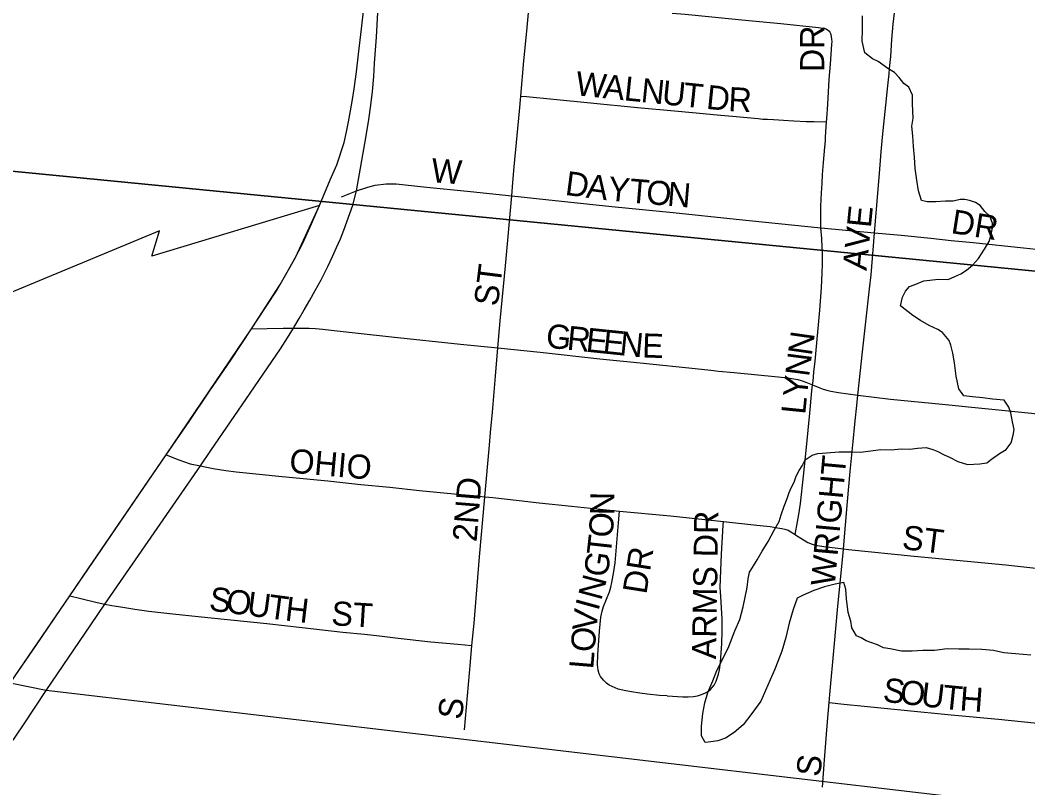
# Model space of a CAD drawing. Extents: x 1410790 to 1770854, y 448063 to 770588.
# Drawn here: x 1538656 to 1540748, y 665147 to 666741 of the extents above; entities that cross this region are included whole.
import ezdxf

# ---------------------------------------------------------------- set-up
doc = ezdxf.new("R2010")
doc.units = 0
for name, color, linetype in [('GM_X_City_Street', 7, 'Continuous'), ('GM_X_City_Street_Text', 7, 'Continuous'), ('GM_X_Corporation', 7, 'Continuous'), ('GM_X_Minor_River', 7, 'Continuous'), ('GM_X_Section', 7, 'Continuous'), ('GM_X_State_Route', 7, 'Continuous')]:
    doc.layers.add(name, color=color, linetype=linetype)

msp = doc.modelspace()

# ---------------------------------------------------------------- linework, layer by layer
at = {"layer": 'GM_X_City_Street'}
for points in [[(1539695.4, 666583), (1539702, 666656.3), (1539707.8, 666717.8), (1539713.6, 666778.8), (1539713.9, 666782.4)], [(1540009.6, 666754.9), (1540036.8, 666752.7), (1540154.7, 666741.1), (1540235.5, 666733.4), (1540313.7, 666725.2), (1540318, 666724.5), (1540322.3, 666723.7), (1540326.4, 666722.9), (1540329.5, 666721.7)], [(1540429.9, 666299.2), (1540437.5, 666389.1), (1540441, 666431.4), (1540443.9, 666467.4), (1540446.8, 666497.6), (1540449.1, 666524.9), (1540453.2, 666564.3), (1540457.3, 666604.4), (1540460.1, 666628.8), (1540461.3, 666640.4), (1540463.7, 666665.3), (1540465.9, 666700.1), (1540468.9, 666732.1), (1540471.2, 666755.9)], [(1540330.3, 666529.4), (1540330.7, 666535.9), (1540333.1, 666566.1), (1540335.9, 666617.2), (1540338.2, 666649.5), (1540341.4, 666690.6), (1540341.7, 666696.4), (1540341.6, 666700.6), (1540340.8, 666706.5), (1540339.8, 666710.2), (1540339.2, 666712.2), (1540338.5, 666713.6), (1540337.9, 666714.7), (1540336.9, 666716), (1540334.3, 666718.5), (1540332.2, 666719.9), (1540329.5, 666721.7)], [(1539676.8, 666376), (1539679.1, 666403.3), (1539682, 666436.2), (1539692.6, 666551.8), (1539695.4, 666583)], [(1539695.4, 666583), (1539707.7, 666581.8), (1539763.5, 666576.5), (1539840.1, 666569), (1539937.5, 666559.3), (1540014.5, 666552.2), (1540052.2, 666548.6), (1540103.1, 666544.2), (1540142.5, 666540.7), (1540158, 666538.9), (1540173, 666537.5), (1540188.1, 666536.2), (1540198.3, 666535.3), (1540207.9, 666534.8), (1540220.5, 666534.1), (1540240.8, 666532.7), (1540262.3, 666531.4), (1540288.2, 666530.3), (1540304.6, 666530), (1540330.3, 666529.4)], [(1540318.4, 666309.5), (1540318.6, 666331), (1540318.6, 666354.3), (1540319.7, 666382.1), (1540320.9, 666401.3), (1540321.8, 666420.4), (1540324, 666444.8), (1540326.9, 666476.9), (1540327.8, 666489.8), (1540328.2, 666497.6), (1540328.8, 666508.8), (1540330.3, 666529.4)], [(1539354.7, 666386.4), (1539378, 666393.7), (1539393.3, 666398.1), (1539416, 666401), (1539436.5, 666400.7), (1539493.2, 666394.5), (1539591.2, 666385.1), (1539676.8, 666376)], [(1539323.3, 666374), (1539354.7, 666386.4)], [(1539648, 666060.1), (1539653, 666116.2), (1539664, 666230.5), (1539676.8, 666376)], [(1539676.8, 666376), (1539747.7, 666368.5), (1539884.7, 666353.8), (1540012, 666341), (1540142.5, 666327.7), (1540318.4, 666309.5)], [(1540301.4, 665983.5), (1540302.3, 665991), (1540304, 666009.6), (1540306.5, 666032.6), (1540316.2, 666138.4), (1540319.7, 666184.8), (1540321.5, 666216.2), (1540322.1, 666234.1), (1540322.1, 666253.3), (1540321.5, 666268.4), (1540320.3, 666287.5), (1540318.4, 666309.5)], [(1540318.4, 666309.5), (1540348, 666306.4), (1540429.9, 666299.2)], [(1540395.2, 665962.3), (1540404.9, 666052.1), (1540419.8, 666182.6), (1540422.9, 666212), (1540427.7, 666271.9), (1540429.9, 666299.2)], [(1540429.9, 666299.2), (1540484.9, 666294.3), (1540546.8, 666288.1), (1540589.1, 666283.5), (1540634.8, 666279.2), (1540739.1, 666268.1), (1540818.1, 666259.7)], [(1539136.2, 666099.5), (1539169, 666100.4), (1539202.5, 666101.3), (1539223.7, 666101.3)], [(1539223.7, 666101.3), (1539231.9, 666101.3), (1539244.3, 666101.3), (1539256.2, 666101.3), (1539269.5, 666100.4), (1539284.2, 666099), (1539302.1, 666097.2), (1539357.6, 666090.8), (1539427, 666083), (1539570.1, 666067.7), (1539648, 666060.1)], [(1539620.6, 665751), (1539630.2, 665858.4), (1539632.3, 665884.5), (1539636.5, 665926.7), (1539642.9, 666001.9), (1539648, 666060.1)], [(1539648, 666060.1), (1539735.7, 666051.4), (1539859.3, 666037.9), (1539950.3, 666028.5), (1540057.7, 666017.4), (1540090.3, 666014.2), (1540105.8, 666012.3), (1540138.8, 666009.1), (1540230, 666000), (1540249.4, 665998.1), (1540262.3, 665996.1), (1540271, 665994.4), (1540277.4, 665992.6), (1540287.2, 665989.4), (1540301.4, 665983.5)], [(1540265.2, 665672.8), (1540270, 665699.4), (1540272.7, 665714.8), (1540276.2, 665737.4), (1540282.7, 665793.9), (1540288.9, 665854), (1540295.9, 665924.8), (1540300, 665971.3), (1540301.4, 665983.5)], [(1540301.4, 665983.5), (1540316.4, 665977.5), (1540323.3, 665974.7), (1540331.1, 665972.4), (1540339.3, 665970.6), (1540354.9, 665967.8), (1540375, 665964.7), (1540395.2, 665962.3)], [(1540365.7, 665643.1), (1540373.7, 665741.7), (1540379.6, 665803.8), (1540385.4, 665865.9), (1540388.9, 665901.9), (1540393.6, 665947.6), (1540395.2, 665962.3)], [(1540395.2, 665962.3), (1540462.8, 665954.1), (1540527.4, 665947.7), (1540570.2, 665943.4), (1540756, 665924.8), (1540771.9, 665923), (1540824.7, 665917.4), (1540872.4, 665911.9), (1540908.2, 665908.2), (1540955, 665903.6), (1540988.9, 665900.4), (1541031.1, 665896.3), (1541075.3, 665892.2), (1541113.6, 665887.9), (1541133.2, 665885.6), (1541174.1, 665880.7)], [(1538959.4, 665838.6), (1538985.7, 665827.9), (1539009.1, 665819.9), (1539030.3, 665815.4)], [(1539030.3, 665815.4), (1539040.4, 665813.3), (1539056.9, 665809.7), (1539082.8, 665805.9), (1539104.8, 665803.1), (1539200.3, 665793.5), (1539294.9, 665784.5), (1539363.2, 665776.9), (1539423.7, 665771), (1539485.1, 665764.6), (1539607.6, 665752.2), (1539620.6, 665751)], [(1539594.2, 665442.4), (1539598.7, 665489.2), (1539610, 665626.5), (1539620.6, 665750.7), (1539620.6, 665751)], [(1539620.6, 665751), (1539637.2, 665749.6), (1539692, 665743.5), (1539733.8, 665738.9), (1539800.8, 665731.6), (1539853.5, 665726.1), (1539900.6, 665721.7)], [(1539999.6, 665338.3), (1539983.4, 665339.1), (1539957.8, 665341.4), (1539942.7, 665343.3), (1539925.1, 665346.1), (1539913.3, 665348.2), (1539897.7, 665352.2), (1539885.5, 665357.1), (1539878.9, 665360.3), (1539873.7, 665364.1), (1539867.1, 665370.7), (1539861.1, 665378.5), (1539858.1, 665383.9), (1539856.2, 665391.5), (1539854.8, 665402.4), (1539855.3, 665424.1), (1539857.7, 665452), (1539859.1, 665472.3), (1539861.9, 665501.2), (1539864.3, 665513.9), (1539867.3, 665523.6), (1539879.5, 665554.1), (1539882.5, 665563.5), (1539884.5, 665573), (1539888.4, 665596.1), (1539891.2, 665614.1), (1539898.4, 665696.9), (1539900.6, 665721.7)], [(1539900.6, 665721.7), (1540006.1, 665711.8), (1540116.2, 665700)], [(1539999.6, 665338.3), (1540032.2, 665336), (1540042.9, 665335.7), (1540053.8, 665336.7), (1540062.3, 665338.1), (1540068.9, 665340), (1540077.4, 665343.3), (1540083.1, 665346.6), (1540089.2, 665351.3), (1540092.8, 665355.3), (1540096.8, 665360.4), (1540100.9, 665368.8), (1540105.9, 665382.7), (1540107.8, 665392.2), (1540110, 665408.1), (1540112.9, 665446.3), (1540113.5, 665473.2), (1540113.8, 665496.9), (1540112.4, 665520.5), (1540110.5, 665544.1), (1540109.6, 665562.6), (1540110.5, 665598.5), (1540111.9, 665632), (1540115.7, 665692.1), (1540116.2, 665700)], [(1540116.2, 665700), (1540185.6, 665692.6), (1540213.2, 665689.4), (1540228.8, 665687.1), (1540237.5, 665685.7), (1540243.9, 665684.3), (1540250.8, 665682), (1540256.3, 665678.8), (1540265.2, 665672.8)], [(1540265.2, 665672.8), (1540267.8, 665671), (1540276.9, 665665), (1540291.6, 665656.3), (1540300.3, 665652.7), (1540304.5, 665651.3), (1540311.8, 665649.9), (1540324.6, 665648.1), (1540365.7, 665643.1)], [(1540335.7, 665324), (1540337.1, 665341), (1540346.4, 665439.4), (1540354, 665524.1), (1540365, 665634.3), (1540365.7, 665643.1)], [(1540365.7, 665643.1), (1540375.7, 665641.8), (1540512, 665628.3), (1540622.2, 665617.7), (1540702.8, 665610), (1540789.8, 665600.4), (1540860, 665592.1), (1540967.4, 665579.7), (1541053.8, 665571.5), (1541106.1, 665567.2), (1541144.6, 665564)], [(1538759, 665545.5), (1538782.3, 665539.9), (1538815.9, 665531.9), (1538832.1, 665528.4)], [(1538832.1, 665528.4), (1538846.5, 665525.3), (1538869.3, 665522), (1538894.5, 665518.2), (1538923.6, 665513.9), (1538979.3, 665507.7), (1539052.7, 665500), (1539168, 665488.1), (1539241.8, 665480), (1539326.2, 665470.5), (1539370.9, 665465.8), (1539401.9, 665462.4), (1539441.2, 665458), (1539508.6, 665450.5), (1539564.6, 665445.2), (1539594.2, 665442.4)], [(1539578.8, 665267.5), (1539590.9, 665408.9), (1539594.2, 665442.4)], [(1540321.6, 665148.4), (1540325.9, 665205), (1540332.5, 665284.8), (1540335.7, 665324)], [(1540335.7, 665324), (1540366.4, 665321), (1540408.1, 665316.8), (1540449.9, 665312.7), (1540491.4, 665308.6), (1540588.8, 665298.9), (1540687.5, 665289.3), (1540761.3, 665282.1), (1540940.1, 665263.2), (1541080, 665247.8), (1541085.9, 665247.2)]]:
    msp.add_lwpolyline(points, dxfattribs=at)
at = {"layer": 'GM_X_Corporation'}
msp.add_lwpolyline([(1538624.8, 661999.4), (1539134.6, 662575.1), (1539629.8, 663119.1), (1540001.8, 663511), (1540321.6, 663889.9), (1540614, 664201.2), (1541008.6, 664622.8), (1541045.8, 665075.4), (1538710.1, 665348.9), (1538635.6, 665364.7), (1538959.4, 665838.6), (1539136.2, 666099.5), (1539195.6, 666191.7), (1539227.7, 666248.2), (1539277.9, 666356), (1538929.7, 666250.9), (1538945.1, 666303), (1538461.6, 666102.4)], dxfattribs=at)
at = {"layer": 'GM_X_Minor_River'}
for points in [[(1540509.3, 666500.7), (1540507.6, 666520.8), (1540509.9, 666536.8), (1540508.4, 666566.9), (1540508.7, 666585), (1540500.9, 666601.2), (1540491, 666609.3), (1540481.2, 666621.5), (1540471.3, 666631.7), (1540457.4, 666640), (1540437.6, 666654.4), (1540425.7, 666660.6), (1540409.8, 666672.9), (1540404.2, 666697), (1540404.6, 666721.1), (1540405, 666749.2)], [(1540165.6, 665562.7), (1540167.9, 665580.7), (1540170.1, 665594.7), (1540176.3, 665604.7), (1540186.6, 665620.6), (1540196.9, 665638.5), (1540209.3, 665658.3), (1540221.7, 665682.2), (1540232, 665700.1), (1540236.2, 665714.1), (1540242.5, 665732.1), (1540248.8, 665748), (1540253, 665760), (1540257.1, 665770), (1540263.3, 665781.9), (1540267.5, 665793.9), (1540273.7, 665805.9), (1540279.9, 665815.8), (1540286.1, 665827.7), (1540300.3, 665837.5), (1540312.4, 665841.4), (1540356.5, 665844.7), (1540368.6, 665844.5), (1540382.6, 665844.2), (1540400.6, 665844), (1540416.7, 665845.7), (1540442.8, 665849.3), (1540464.8, 665848.9), (1540484.9, 665850.6), (1540503, 665850.3), (1540519, 665852.1), (1540537.1, 665853.8), (1540551, 665849.6), (1540561, 665845.4), (1540572.9, 665839.2), (1540586.9, 665832.9), (1540602.8, 665824.6), (1540622.7, 665818.3), (1540648.8, 665819.9), (1540662.9, 665821.7), (1540673, 665829.5), (1540689.2, 665841.3), (1540703.4, 665849.1), (1540713.6, 665863), (1540717.9, 665879), (1540720.1, 665891), (1540716.3, 665907.1), (1540712.6, 665925.2), (1540708.8, 665937.3), (1540699, 665951.6), (1540675, 665953.9), (1540655, 665956.3), (1540633, 665958.7), (1540615, 665960.9), (1540605.2, 665975.2), (1540599.6, 666001.3), (1540596, 666029.5), (1540592.3, 666049.6), (1540588.6, 666065.8), (1540584.7, 666075.9), (1540571, 666092.2), (1540561, 666098.3), (1540543.1, 666106.6), (1540525.2, 666117), (1540509.4, 666127.3), (1540483.7, 666147.8), (1540487.9, 666165.8), (1540494.1, 666177.7), (1540502.3, 666187.6), (1540512.4, 666191.5), (1540532.6, 666199.2), (1540562.7, 666202.7), (1540582.7, 666202.4), (1540596.9, 666208.2), (1540609, 666214), (1540621.1, 666221.8), (1540633.3, 666231.7), (1540645.6, 666245.5), (1540657.9, 666265.4), (1540668.2, 666281.3), (1540672.4, 666295.3), (1540674.6, 666309.3), (1540674.8, 666319.3), (1540669, 666333.5), (1540659.2, 666343.7), (1540649.3, 666355.9), (1540639.4, 666362), (1540627.4, 666366.3), (1540617.4, 666368.4), (1540607.4, 666368.6), (1540593.3, 666364.8), (1540577.3, 666365.1), (1540557.2, 666363.4), (1540539.2, 666363.7), (1540527.2, 666365.9), (1540521.5, 666386), (1540517.9, 666408.2), (1540514.2, 666432.3), (1540512.6, 666456.4), (1540511, 666478.5), (1540509.3, 666500.7)], [(1540754.7, 665422.7), (1540722.7, 665425.2), (1540698.6, 665427.6), (1540676.7, 665431.9), (1540652.7, 665434.3), (1540626.6, 665434.8), (1540604.6, 665435.1), (1540580.5, 665435.5), (1540554.4, 665431.9), (1540530.3, 665432.3), (1540508.3, 665430.7), (1540486.2, 665431), (1540462.3, 665435.4), (1540448.3, 665437.7), (1540436.3, 665443.9), (1540424.4, 665448.1), (1540412.4, 665452.3), (1540402.5, 665458.5), (1540392.5, 665462.6), (1540382.8, 665478.9), (1540381, 665492.9), (1540375.3, 665511.1), (1540371.7, 665539.3), (1540370, 665559.4), (1540366.2, 665573.5), (1540348.1, 665569.8), (1540326, 665564.1), (1540303.8, 665556.4), (1540281.6, 665546.8), (1540269.5, 665540.9), (1540261.1, 665517), (1540252.6, 665489), (1540246.1, 665459), (1540237.7, 665431), (1540229.3, 665409.1), (1540223.1, 665393.1), (1540193.9, 665327.3), (1540175.5, 665301.5), (1540157.1, 665277.7), (1540138.8, 665262), (1540120.5, 665250.2), (1540104.4, 665244.4), (1540090.4, 665242.7), (1540078.3, 665240.9), (1540070.5, 665255), (1540070.8, 665275.1), (1540073.3, 665301.2), (1540077.6, 665323.2), (1540084, 665345.2), (1540094.4, 665369.1), (1540102.8, 665391), (1540115.2, 665414.9), (1540127.6, 665440.8), (1540140.1, 665472.8), (1540150.5, 665496.7), (1540157, 665522.7), (1540161.3, 665542.7), (1540165.6, 665562.7)]]:
    msp.add_lwpolyline(points, dxfattribs=at)
at = {"layer": 'GM_X_Section'}
for points in [[(1542531.7, 671341.3), (1542010.8, 666097.7), (1536711.3, 666615.6), (1537243.2, 671918.9)], [(1536711.3, 666615.6), (1542010.8, 666097.7), (1541524.6, 660775.6), (1536173.2, 661300.3)]]:
    msp.add_lwpolyline(points, close=True, dxfattribs=at)
at = {"layer": 'GM_X_State_Route'}
for points in [[(1539281.1, 666201.6), (1539282.6, 666204.3), (1539295, 666229.4), (1539304.7, 666249.9), (1539313.2, 666268.5), (1539321, 666286.7), (1539328.2, 666304.6), (1539347.1, 666356.3), (1539354.7, 666386.4), (1539374.1, 666496.2), (1539380.3, 666534.2), (1539384.5, 666564.4), (1539387.6, 666592.7), (1539390.1, 666623.4), (1539392.1, 666651.5), (1539395.7, 666705), (1539399.9, 666782.1), (1539400.2, 666787.4), (1539399.6, 666795), (1539398.5, 666799.7), (1539394.9, 666806.3), (1539387.9, 666814.7)], [(1538630.7, 665357.6), (1538690.2, 665444), (1538740, 665517.4), (1538759, 665545.5), (1538797.2, 665601.7), (1538959.4, 665838.6), (1539006.7, 665907.7), (1539048.1, 665968.4), (1539093.4, 666034.7), (1539136.2, 666099.5), (1539149.8, 666120.2), (1539168.5, 666148), (1539188, 666179), (1539207.2, 666211.2), (1539226.4, 666245.7), (1539242.7, 666277.9), (1539260.9, 666317.6), (1539272.3, 666343.4), (1539277.9, 666356), (1539300, 666409), (1539313.9, 666440.4), (1539328.5, 666486.7), (1539333.7, 666508.4), (1539338, 666529.2), (1539342.2, 666552.3), (1539346.3, 666575.7), (1539349.7, 666598.2), (1539354.1, 666633.4), (1539358.9, 666669.9), (1539364.5, 666722.8), (1539372.6, 666790.2)], [(1538710.1, 665348.9), (1538802.6, 665485.6), (1538832.1, 665528.4), (1539030.3, 665815.4), (1539052.3, 665847.4), (1539133.7, 665966.6), (1539196.4, 666058.6), (1539211, 666081), (1539223.7, 666101.3), (1539224.6, 666102.7), (1539235.4, 666121), (1539245.9, 666139.2), (1539257.5, 666159.4), (1539268.8, 666179.2), (1539281.1, 666201.6)], [(1538635.4, 665236.9), (1538662.8, 665277.7), (1538710.1, 665348.9)]]:
    msp.add_lwpolyline(points, dxfattribs=at)

# ---------------------------------------------------------------- texts
at = {"layer": 'GM_X_City_Street_Text'}
for s, rotation, p in [('DR', 90, (1540325.4, 666632.7)), ('W', 354.0711, (1539807.7, 666584.9)), ('A', 354.0786, (1539864.6, 666578.9)), ('L', 354.0882, (1539908.4, 666574.4)), ('N', 354.0665, (1539943.4, 666570.8)), ('U', 354.0786, (1539987.1, 666566.2)), ('T', 354.0882, (1540030.9, 666561.7)), ('D', 354.101, (1540079.1, 666556.7)), ('R', 356.9686, (1540125.6, 666552)), ('W', 355.6039, (1539508.2, 666404.4)), ('D', 352.5917, (1539785.9, 666378)), ('A', 352.6944, (1539829.6, 666372.3)), ('Y', 354.3212, (1539874.8, 666366.6)), ('T', 355.1896, (1539919.4, 666362.2)), ('O', 355.2407, (1539954.5, 666359.2)), ('N', 355.2573, (1539998.4, 666355.5)), ('AVE', 84.2901, (1540413.3, 666219.7)), ('DR', 351.0318, (1540586.9, 666298.8)), ('ST', 82.8733, (1539647.7, 666145.4)), ('G', 354.0882, (1539746.1, 666061.2)), ('R', 354.0879, (1539789.8, 666056.7)), ('E', 354.0846, (1539829.2, 666052.6)), ('E', 354.1019, (1539864.3, 666049)), ('N', 354.0882, (1539899.3, 666045.4)), ('E', 358.0466, (1539946.8, 666040.6)), ('N', 81.8962, (1540299.5, 666042.7)), ('N', 82.6039, (1540293.9, 665999.2)), ('Y', 84.1002, (1540289.4, 665955.8)), ('L', 84.2405, (1540285.9, 665920.8)), ('OHIO', 354.954, (1539213.5, 665801.7)), ('WRIGHT', 84.8069, (1540347.3, 665564.3)), ('2ND', 85.3644, (1539603.7, 665656.6)), ('N', 89.7845, (1539889.5, 665713)), ('O', 85.7194, (1539886, 665665.3)), ('ARMS DR', 89.0913, (1540100.8, 665413.7)), ('ST', 352.8657, (1540485.4, 665643.2)), ('T', 83.6183, (1539882, 665628.3)), ('DR', 81.0315, (1539956.2, 665547.5)), ('G', 81.2734, (1539875, 665582.6)), ('N', 74.9813, (1539862.3, 665534.2)), ('S', 352.4649, (1539046.7, 665515.6)), ('O', 352.4371, (1539081.6, 665511)), ('U', 352.4743, (1539125.3, 665505.2)), ('T', 352.4649, (1539168.9, 665499.4)), ('H', 353.2713, (1539204.5, 665494.7)), ('I', 74.649, (1539856.4, 665512.7)), ('ST', 356.4254, (1539301.2, 665484.9)), ('V', 83.8565, (1539852.1, 665471)), ('O', 85.291, (1539848.6, 665427.5)), ('L', 85.2817, (1539845.7, 665392.4)), ('S', 353.1258, (1540445.8, 665326.4)), ('O', 353.1203, (1540480.7, 665322.2)), ('U', 353.0986, (1540524.4, 665317)), ('T', 354.3253, (1540569.3, 665311.5)), ('H', 355.7365, (1540605.6, 665307.9)), ('S', 82.8783, (1539572.9, 665287.4)), ('S', 82.8783, (1540316.5, 665168.6))]:
    msp.add_text(s, height=50, rotation=rotation, dxfattribs=at).set_placement(p)

doc.saveas('drawing.dxf')
